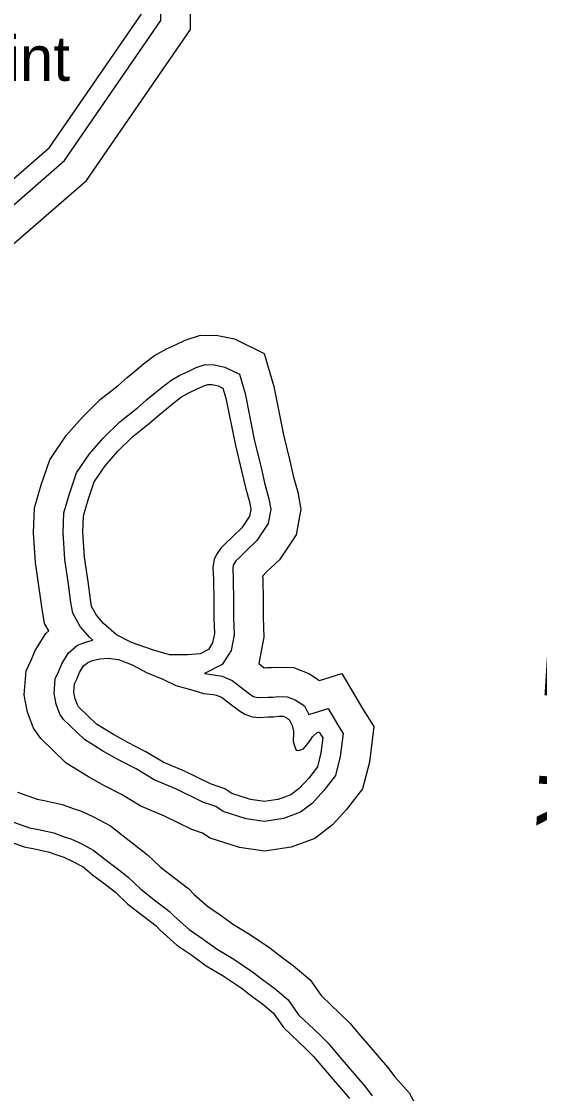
# Model space of a CAD drawing. Extents: x 2104537 to 2336408, y 34176 to 229611.
# Drawn here: x 2236775 to 2238502, y 63590 to 67166 of the extents above; entities that cross this region are included whole.
import ezdxf

# ---------------------------------------------------------------- set-up
doc = ezdxf.new("R2010")
doc.units = 0
for name, color, linetype in [('Exist Hydrographic Buffer Line', 7, 'Continuous'), ('Exist Hydrographic Island Shore', 7, 'Continuous'), ('Exist Hydrographic Point Label', 7, 'Continuous'), ('Exist Hydrographic River Shore', 7, 'Continuous'), ('Exist Hydrographic River Shore Label', 7, 'Continuous')]:
    doc.layers.add(name, color=color, linetype=linetype)

msp = doc.modelspace()

# ---------------------------------------------------------------- linework, layer by layer
at = {"layer": 'Exist Hydrographic Buffer Line'}
for points in [[(2236411.8, 66289.7), (2236740.2, 66416.4), (2236992.6, 66635.1), (2237338.9, 67138.5), (2237336.9, 67376.7)], [(2236378.6, 66382.4), (2236688.7, 66502), (2236918.6, 66701.2), (2237240.2, 67168.8), (2237238.8, 67338.8)], [(2237097.9, 65951.5), (2237128, 65977.7), (2237153.6, 65999.3), (2237182.6, 66023.3), (2237218.8, 66050.9), (2237258.7, 66073.2), (2237288.8, 66086.9), (2237321, 66102.7), (2237372.5, 66119.6), (2237429.7, 66118.4), (2237485.3, 66106.6), (2237584.2, 66057.8), (2237616.3, 65948.2), (2237648.8, 65786.5), (2237669.8, 65700.2), (2237681.2, 65650.4), (2237696.1, 65595.4), (2237706.8, 65538.9), (2237691.2, 65453.3), (2237635.6, 65369.9), (2237593.7, 65330.4), (2237579.1, 65315.8), (2237579.4, 65309.9), (2237581, 65232.2), (2237580.9, 65177.9), (2237583.5, 65112), (2237566.3, 65023.8)], [(2237159.5, 65874.7), (2237192, 65903), (2237216.7, 65923.8), (2237243.9, 65946.2), (2237272.9, 65968.4), (2237303.2, 65985.3), (2237330.9, 65998), (2237358.1, 66011.3), (2237387.2, 66020.8), (2237418.4, 66020.2), (2237452.8, 66012.9), (2237501.9, 65988.7), (2237520.6, 65924.6), (2237552.7, 65765.1), (2237574.1, 65677.6), (2237585.7, 65626.6), (2237600.1, 65573.4), (2237606.7, 65538.5), (2237598, 65490.9), (2237560, 65433.9), (2237525.2, 65401.1), (2237499.4, 65375.3), (2237489.8, 65366.3), (2237483.9, 65357.3), (2237480.7, 65351.6), (2237479.4, 65341.5), (2237481, 65306.6), (2237482.5, 65231.2), (2237482.5, 65176.1), (2237484.7, 65119.5), (2237474.6, 65067.9), (2237444, 65020.5), (2237385, 64990.3)], [(2236866.6, 65132.7), (2236852.4, 65157.9), (2236842.8, 65213), (2236834.8, 65275.3), (2236822.2, 65360.8), (2236815.6, 65459.7), (2236818.7, 65543.2), (2236841.6, 65619.6), (2236869.7, 65703.6), (2236924.1, 65784), (2236977.3, 65845), (2237038.3, 65904.5), (2237097.9, 65951.5)], [(2237013.4, 65101.9), (2237002.4, 65111.7), (2236971.1, 65147.6), (2236946.5, 65191.5), (2236940.1, 65227.7), (2236932.3, 65288.8), (2236920.1, 65371.3), (2236914.1, 65461.1), (2236916.6, 65527), (2236935.4, 65589.8), (2236958.8, 65659.6), (2237002.2, 65723.8), (2237048.9, 65777.3), (2237103.3, 65830.4), (2237162, 65876.7)], [(2236839.7, 64773.9), (2236816, 64808.9), (2236795.4, 64861.7), (2236785, 64919.6), (2236791.2, 64999.3), (2236809.4, 65037), (2236821, 65067.4), (2236857, 65124.7), (2236866.6, 65132.7)], [(2236915.5, 64837.6), (2236903.7, 64855), (2236890.6, 64888.6), (2236884.1, 64924.6), (2236887.9, 64973.2), (2236899.9, 64998), (2236909.5, 65023.3), (2236932.2, 65059.4), (2236962.4, 65085), (2236992.6, 65096.6), (2237013.4, 65101.9)], [(2237566.3, 65023.8), (2237584.3, 65010.1), (2237593.8, 65010.7), (2237608.6, 65010.4), (2237626.7, 65012.4), (2237681.8, 65011.3), (2237733.3, 64990.3), (2237768.9, 64967.9), (2237843.8, 64991.3), (2237913.6, 64871.4)], [(2237385, 64990.3), (2237423.3, 64985.6), (2237444.5, 64982.3), (2237478, 64967.7), (2237502.4, 64948.7), (2237540.2, 64919.9), (2237548.9, 64914.1), (2237557.4, 64911.3), (2237568.6, 64910.3), (2237596.2, 64912.2), (2237611.2, 64911.9), (2237613, 64911.9), (2237631.1, 64913.9), (2237661.6, 64913.3), (2237688.2, 64902.4), (2237718.5, 64883.4), (2237733.1, 64853.7), (2237798.2, 64874), (2237829.3, 64820.4)], [(2237913.6, 64871.4), (2237949.9, 64813.7), (2237935.1, 64694.9), (2237912.1, 64606.3), (2237859.2, 64536.7), (2237812.1, 64485.8), (2237753.4, 64440.8), (2237674.1, 64411.3)], [(2237649.3, 64507.1), (2237585.3, 64497.4), (2237524.1, 64506.4), (2237447.9, 64530.8), (2237423.8, 64547.4), (2237380.5, 64562.1), (2237292.4, 64605.1), (2237217.8, 64636.2), (2237157.6, 64672.5), (2237098.7, 64703.3), (2237048.5, 64731), (2236985.4, 64770.1), (2236915.5, 64837.6)], [(2237829.3, 64820.4), (2237847.9, 64791), (2237838.2, 64713.4), (2237821.8, 64650.2), (2237783.7, 64600), (2237745.6, 64558.7), (2237705.3, 64527.9), (2237649.3, 64507.1)], [(2237674.1, 64411.3), (2237585.6, 64397.8), (2237501.8, 64410.2), (2237404.1, 64441.5), (2237379.3, 64458.6), (2237342.9, 64471), (2237251.9, 64515.3), (2237173.2, 64548.1), (2237109.3, 64586.7), (2237052.1, 64616.5), (2236998.8, 64646), (2236924.6, 64691.9), (2236839.7, 64773.9)], [(2236762.2, 64594.8), (2236828, 64571.5), (2236851.3, 64567), (2236911.1, 64554.3), (2236950.6, 64539.4), (2236975.9, 64531.4), (2237015.9, 64513), (2237071.9, 64482.9), (2237113.9, 64448.9), (2237154.5, 64418), (2237195.8, 64386), (2237238, 64345.6), (2237282.3, 64311), (2237332.8, 64272.6), (2237351.5, 64253.6), (2237395.2, 64214.2), (2237437.9, 64185.4), (2237482.3, 64153.1), (2237535.5, 64121), (2237603.6, 64075.8), (2237642.8, 64044.9), (2237680.8, 64017.1), (2237737.3, 63969.5), (2237774, 63917.1), (2237837.1, 63857), (2237869.5, 63824.9), (2237905.6, 63782.1), (2237995.4, 63677.5), (2238020.4, 63645.7), (2238067.7, 63591.9)], [(2236749.4, 64495), (2236802.1, 64476.3), (2236831.8, 64470.5), (2236883.4, 64459.6), (2236918.3, 64446.4), (2236940.3, 64439.4), (2236971.9, 64424.9), (2237017.1, 64400.6), (2237053.1, 64371.4), (2237094.6, 64339.9), (2237131.5, 64311.4), (2237173.5, 64271.1), (2237222.2, 64233), (2237267.7, 64198.5), (2237283.4, 64182.5), (2237334.4, 64136.5), (2237381.4, 64104.7), (2237427.9, 64071), (2237482.8, 64037.8), (2237545.8, 63996.1), (2237583.2, 63966.5), (2237620, 63939.6), (2237664, 63902.5), (2237699.1, 63852.6), (2237768.5, 63786.4), (2237797.2, 63758.1), (2237830.7, 63718.3), (2237919.3, 63615.1), (2237944.7, 63582.7)], [(2238067.7, 63591.9), (2238108.2, 63518.7), (2238145.4, 63464), (2238171.9, 63421.3), (2238201.2, 63384.7), (2238230.2, 63343.2), (2238254.9, 63300.7), (2238272.3, 63267.8)]]:
    msp.add_lwpolyline(points, dxfattribs=at)
at = {"layer": 'Exist Hydrographic Island Shore'}
for points in [[(2237202.7, 65825.2), (2237234.7, 65853.1), (2237258.7, 65873.4), (2237284.7, 65894.8), (2237309, 65913.4), (2237332.9, 65926.7), (2237359, 65938.7), (2237382.9, 65950.4), (2237397.1, 65955), (2237410.8, 65954.7), (2237431.1, 65950.4), (2237447, 65942.6), (2237456.9, 65908.9), (2237488.6, 65750.8), (2237510.2, 65662.5), (2237522, 65610.8), (2237536.1, 65558.7), (2237540, 65538.2), (2237535.9, 65516), (2237509.6, 65476.5), (2237479.5, 65448.2), (2237453.7, 65422.5), (2237439.4, 65409), (2237427.6, 65391.1), (2237417.4, 65372.3), (2237413.5, 65344.5), (2237415.4, 65304.4), (2237416.9, 65230.6), (2237416.8, 65174.8), (2237418.8, 65124.6), (2237412.6, 65092.9), (2237398.4, 65070.9), (2237370.6, 65056.6), (2237330.5, 65052.5), (2237268.5, 65053), (2237212.7, 65069.5), (2237142.7, 65093.8), (2237092.6, 65119.4), (2237049.1, 65158), (2237025, 65185.6), (2237009.2, 65213.8), (2237005, 65237.5), (2236997.3, 65297.7), (2236985.4, 65378.3), (2236979.8, 65462.1), (2236981.8, 65516.2), (2236998, 65570), (2237018.2, 65630.3), (2237054.3, 65683.7), (2237096.5, 65732.1), (2237146.7, 65781), (2237202.7, 65825.2)], [(2236966, 64880), (2236962.2, 64885.7), (2236954, 64906.5), (2236950.2, 64927.9), (2236952.4, 64955.8), (2236960.2, 64972), (2236968.5, 64993.8), (2236982.4, 65015.9), (2236996.4, 65027.7), (2237012.6, 65034), (2237036.6, 65040.1), (2237064.6, 65042.2), (2237098.6, 65037.3), (2237144.5, 65019.3), (2237192.2, 64993.8), (2237246.3, 64971.4), (2237290.2, 64950.9), (2237346.3, 64935.1), (2237382.2, 64924.5), (2237414.2, 64920.6), (2237426, 64918.8), (2237444.2, 64910.9), (2237462.3, 64896.7), (2237502.1, 64866.5), (2237519.9, 64854.6), (2237544, 64846.6), (2237567.9, 64844.5), (2237597.8, 64846.6), (2237610, 64846.3), (2237615.9, 64846.2), (2237634, 64848.2), (2237648.1, 64847.9), (2237658.1, 64843.8), (2237667.9, 64837.7), (2237677.7, 64817.8), (2237681.9, 64798), (2237681.7, 64791.5), (2237681.5, 64763.6), (2237685.9, 64749.7), (2237691.5, 64735.5), (2237699.7, 64733.7), (2237715.5, 64740), (2237729.7, 64757.8), (2237737.7, 64767.4), (2237745.8, 64779.8), (2237759.9, 64793.3), (2237767.8, 64795.7), (2237773.2, 64786.4)], [(2237629.3, 64570.4), (2237585.2, 64563.7), (2237539.1, 64570.5), (2237477.1, 64590.4), (2237453.5, 64606.6), (2237405.6, 64622.9), (2237319.4, 64664.9), (2237247.5, 64694.9), (2237189.8, 64729.8), (2237129.7, 64761.1), (2237081.7, 64787.6), (2237025.9, 64822.1), (2236966, 64880)], [(2237773.2, 64786.4), (2237779.9, 64775.8), (2237773.7, 64725.7), (2237761.6, 64679.4), (2237733.3, 64642.2), (2237701.2, 64607.4), (2237673.2, 64586), (2237631.2, 64570.4), (2237629.3, 64570.4)], [(2236740.8, 64428.4), (2236784.8, 64412.8), (2236818.8, 64406.2), (2236864.8, 64396.5), (2236896.7, 64384.4), (2236916.6, 64378.1), (2236942.7, 64366.1), (2236980.6, 64345.7), (2237012.6, 64319.8), (2237054.7, 64287.8), (2237088.6, 64261.6), (2237130.5, 64221.4), (2237182.2, 64181.1), (2237224.2, 64149.1), (2237238.1, 64135), (2237293.8, 64084.8), (2237343.7, 64051), (2237391.6, 64016.3), (2237447.7, 63982.4), (2237507.3, 63942.9), (2237543.5, 63914.3), (2237579.4, 63888), (2237615.2, 63857.8), (2237649.1, 63809.6), (2237722.9, 63739.3), (2237748.9, 63713.5), (2237780.7, 63675.8), (2237868.6, 63573.4)]]:
    msp.add_lwpolyline(points, dxfattribs=at)
at = {"layer": 'Exist Hydrographic River Shore'}
msp.add_lwpolyline([(2236356.4, 66444.1), (2236654.4, 66559.1), (2236869.3, 66745.3), (2237174.4, 67188.9), (2237173.4, 67313.6)], dxfattribs=at)

# ---------------------------------------------------------------- texts
at = {"layer": 'Exist Hydrographic Point Label'}
msp.add_text('Point', height=150, dxfattribs=at).set_placement((2236480.4, 66967.2))
at = {"layer": 'Exist Hydrographic River Shore Label'}
msp.add_text('R   I   V   E   R', height=210, rotation=266.3995, dxfattribs=at).set_placement((2238603.1, 66261.2))

doc.saveas('drawing.dxf')
